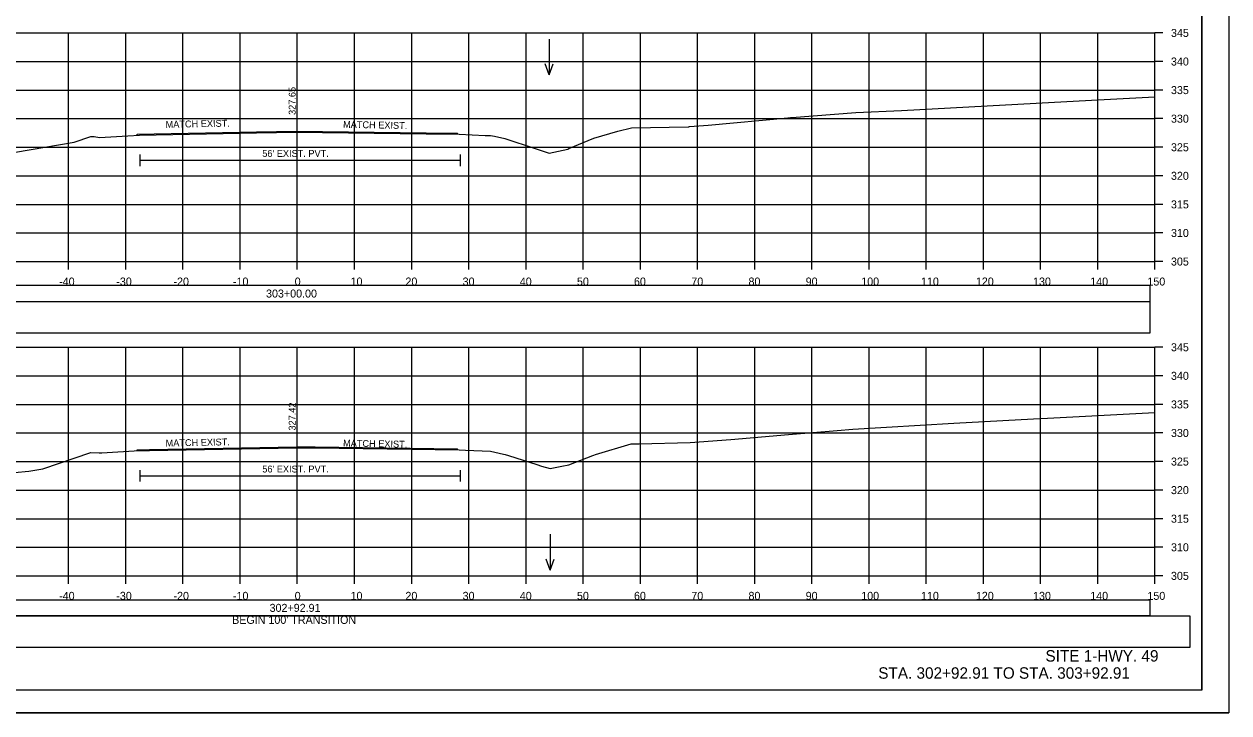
# Model space of a CAD drawing. Extents: x 1368122 to 1710785, y 373130 to 557566.
# Drawn here: x 1369307.8 to 1369518.5, y 373130.3 to 373250.9 of the extents above; entities that cross this region are included whole.
import ezdxf

# ---------------------------------------------------------------- set-up
doc = ezdxf.new("R2010")
doc.units = 0
for name, color, linetype in [('R_Alt Surface', 7, 'Continuous'), ('R_Axis', 7, 'Continuous'), ('R_Axis Annot', 7, 'Continuous'), ('R_Border', 7, 'Continuous'), ('R_Draft', 7, 'Continuous'), ('R_Exist Surface', 7, 'Continuous'), ('R_Fin Surface', 7, 'Continuous'), ('R_Grid', 7, 'Continuous'), ('R_No Plot', 7, 'Continuous'), ('R_Water', 7, 'Continuous'), ('R_Water Annot', 7, 'Continuous'), ('R_Xsect Elev', 7, 'Continuous'), ('R_Xsect Slope', 7, 'Continuous')]:
    doc.layers.add(name, color=color, linetype=linetype)

msp = doc.modelspace()

# ---------------------------------------------------------------- linework, layer by layer
for points in [[(1369206.41, 373202.3), (1369504.71, 373202.3), (1369504.71, 373205.12), (1369206.41, 373205.12)], [(1369206.41, 373196.83), (1369504.71, 373196.83), (1369504.71, 373202.25), (1369206.41, 373202.25)], [(1369206.41, 373147.36), (1369504.71, 373147.36), (1369504.71, 373150.06), (1369206.41, 373150.06)], [(1369206.41, 373141.83), (1369511.7, 373141.83), (1369511.7, 373147.25), (1369206.41, 373147.25)]]:
    msp.add_lwpolyline(points, close=True)
at = {"layer": 'R_Alt Surface'}
for points in [[(1369328, 373228.02), (1369328, 373226.02)], [(1369328, 373227.02), (1369384.02, 373227.02)], [(1369384.02, 373228.02), (1369384.02, 373226.02)], [(1369328, 373172.8), (1369328, 373170.8)], [(1369328, 373171.8), (1369384.02, 373171.8)], [(1369384.02, 373172.8), (1369384.02, 373170.8)]]:
    msp.add_lwpolyline(points, dxfattribs=at)
at = {"layer": 'R_Axis'}
for p, q in [((1369505.56, 373209.31), (1369505.56, 373249.31)), ((1369506.96, 373249.31), (1369505.56, 373249.31)), ((1369506.96, 373244.31), (1369505.56, 373244.31)), ((1369506.96, 373239.31), (1369505.56, 373239.31)), ((1369506.96, 373234.31), (1369505.56, 373234.31)), ((1369506.96, 373229.31), (1369505.56, 373229.31)), ((1369506.96, 373224.31), (1369505.56, 373224.31)), ((1369506.96, 373219.31), (1369505.56, 373219.31)), ((1369506.96, 373214.31), (1369505.56, 373214.31)), ((1369205.56, 373209.31), (1369505.56, 373209.31)), ((1369315.56, 373207.91), (1369315.56, 373209.31)), ((1369325.56, 373207.91), (1369325.56, 373209.31)), ((1369335.56, 373207.91), (1369335.56, 373209.31)), ((1369345.56, 373207.91), (1369345.56, 373209.31)), ((1369355.56, 373207.91), (1369355.56, 373209.31)), ((1369365.56, 373207.91), (1369365.56, 373209.31)), ((1369375.56, 373207.91), (1369375.56, 373209.31)), ((1369385.56, 373207.91), (1369385.56, 373209.31)), ((1369395.56, 373207.91), (1369395.56, 373209.31)), ((1369405.56, 373207.91), (1369405.56, 373209.31)), ((1369415.56, 373207.91), (1369415.56, 373209.31)), ((1369425.56, 373207.91), (1369425.56, 373209.31)), ((1369435.56, 373207.91), (1369435.56, 373209.31)), ((1369445.56, 373207.91), (1369445.56, 373209.31)), ((1369455.56, 373207.91), (1369455.56, 373209.31)), ((1369465.56, 373207.91), (1369465.56, 373209.31)), ((1369475.56, 373207.91), (1369475.56, 373209.31)), ((1369485.56, 373207.91), (1369485.56, 373209.31)), ((1369495.56, 373207.91), (1369495.56, 373209.31)), ((1369505.56, 373207.91), (1369505.56, 373209.31)), ((1369506.96, 373209.31), (1369505.56, 373209.31)), ((1369505.56, 373154.31), (1369505.56, 373194.31)), ((1369506.96, 373194.31), (1369505.56, 373194.31)), ((1369506.96, 373189.31), (1369505.56, 373189.31)), ((1369506.96, 373184.31), (1369505.56, 373184.31)), ((1369506.96, 373179.31), (1369505.56, 373179.31)), ((1369506.96, 373174.31), (1369505.56, 373174.31)), ((1369506.96, 373169.31), (1369505.56, 373169.31)), ((1369506.96, 373164.31), (1369505.56, 373164.31)), ((1369506.96, 373159.31), (1369505.56, 373159.31)), ((1369205.56, 373154.31), (1369505.56, 373154.31)), ((1369315.56, 373152.91), (1369315.56, 373154.31)), ((1369325.56, 373152.91), (1369325.56, 373154.31)), ((1369335.56, 373152.91), (1369335.56, 373154.31)), ((1369345.56, 373152.91), (1369345.56, 373154.31)), ((1369355.56, 373152.91), (1369355.56, 373154.31)), ((1369365.56, 373152.91), (1369365.56, 373154.31)), ((1369375.56, 373152.91), (1369375.56, 373154.31)), ((1369385.56, 373152.91), (1369385.56, 373154.31)), ((1369395.56, 373152.91), (1369395.56, 373154.31)), ((1369405.56, 373152.91), (1369405.56, 373154.31)), ((1369415.56, 373152.91), (1369415.56, 373154.31)), ((1369425.56, 373152.91), (1369425.56, 373154.31)), ((1369435.56, 373152.91), (1369435.56, 373154.31)), ((1369445.56, 373152.91), (1369445.56, 373154.31)), ((1369455.56, 373152.91), (1369455.56, 373154.31)), ((1369465.56, 373152.91), (1369465.56, 373154.31)), ((1369475.56, 373152.91), (1369475.56, 373154.31)), ((1369485.56, 373152.91), (1369485.56, 373154.31)), ((1369495.56, 373152.91), (1369495.56, 373154.31)), ((1369505.56, 373152.91), (1369505.56, 373154.31)), ((1369506.96, 373154.31), (1369505.56, 373154.31))]:
    msp.add_line(p, q, dxfattribs=at)
at = {"layer": 'R_Border'}
for q in [(1369513.74, 373339.77), (1369197.56, 373134.31)]:
    msp.add_line((1369513.74, 373134.31), q, dxfattribs=at)
at = {"layer": 'R_Exist Surface'}
for points in [[(1369306.26, 373228.46), (1369316.52, 373230.2), (1369319.42, 373231.19), (1369320.02, 373231.16), (1369320.97, 373231.04), (1369325.93, 373231.32), (1369327.97, 373231.45), (1369348.43, 373231.83), (1369355.43, 373231.96), (1369378.11, 373231.67), (1369383.89, 373231.59), (1369388.39, 373231.38), (1369389.36, 373231.34), (1369390.06, 373231.23), (1369391.85, 373230.85), (1369397.15, 373229.07), (1369397.31, 373229.01), (1369399.62, 373228.29), (1369399.62, 373228.29), (1369399.63, 373228.29), (1369402.85, 373228.98), (1369403.07, 373229.08), (1369407.44, 373230.91), (1369411.59, 373232.13), (1369414.03, 373232.72), (1369423.9, 373232.9), (1369424.06, 373232.9), (1369424.14, 373232.91), (1369427.41, 373233.2), (1369441.34, 373234.47), (1369441.79, 373234.49), (1369442.07, 373234.51), (1369453.24, 373235.38), (1369461.21, 373235.76), (1369484.77, 373237.04), (1369494.47, 373237.55), (1369505.56, 373238.15)], [(1369298.54, 373171.71), (1369308.62, 373172.65), (1369311.02, 373173.06), (1369319.46, 373175.92), (1369320.88, 373175.84), (1369321.1, 373175.84), (1369321.39, 373175.85), (1369327.97, 373176.23), (1369329.73, 373176.26), (1369355.41, 373176.73), (1369358.69, 373176.69), (1369383.87, 373176.37), (1369384.97, 373176.33), (1369389.37, 373176.13), (1369391.6, 373175.63), (1369391.89, 373175.56), (1369392.47, 373175.38), (1369397.45, 373173.79), (1369398.28, 373173.53), (1369399.77, 373173.07), (1369401.85, 373173.51), (1369403.02, 373173.72), (1369407.25, 373175.38), (1369407.44, 373175.44), (1369407.72, 373175.53), (1369413.94, 373177.4), (1369415.35, 373177.44), (1369424.28, 373177.62), (1369431.36, 373178.16), (1369441.47, 373179.06), (1369449.98, 373179.76), (1369452.73, 373179.99), (1369470.37, 373181.01), (1369484.29, 373181.76), (1369486.74, 373181.89), (1369505.56, 373182.92)]]:
    msp.add_lwpolyline(points, dxfattribs=at)
at = {"layer": 'R_Fin Surface'}
for p, q in [((1369327.56, 373231.43), (1369327.56, 373231.62)), ((1369383.56, 373231.59), (1369383.56, 373231.76)), ((1369327.56, 373176.21), (1369327.56, 373176.39)), ((1369383.56, 373176.38), (1369383.56, 373176.55))]:
    msp.add_line(p, q, dxfattribs=at)
for points in [[(1369327.56, 373231.62), (1369348.43, 373232), (1369355.43, 373232.13), (1369378.11, 373231.84), (1369383.56, 373231.76)], [(1369327.56, 373176.39), (1369329.73, 373176.43), (1369355.41, 373176.9), (1369358.69, 373176.86), (1369383.56, 373176.55)]]:
    msp.add_lwpolyline(points, dxfattribs=at)
at = {"layer": 'R_Grid'}
for p, q in [((1369205.56, 373249.31), (1369505.56, 373249.31)), ((1369315.56, 373209.31), (1369315.56, 373249.31)), ((1369325.56, 373209.31), (1369325.56, 373249.31)), ((1369335.56, 373209.31), (1369335.56, 373249.31)), ((1369345.56, 373209.31), (1369345.56, 373249.31)), ((1369355.56, 373209.31), (1369355.56, 373249.31)), ((1369365.56, 373209.31), (1369365.56, 373249.31)), ((1369375.56, 373209.31), (1369375.56, 373249.31)), ((1369385.56, 373209.31), (1369385.56, 373249.31)), ((1369395.56, 373209.31), (1369395.56, 373249.31)), ((1369405.56, 373209.31), (1369405.56, 373249.31)), ((1369415.56, 373209.31), (1369415.56, 373249.31)), ((1369425.56, 373209.31), (1369425.56, 373249.31)), ((1369435.56, 373209.31), (1369435.56, 373249.31)), ((1369445.56, 373209.31), (1369445.56, 373249.31)), ((1369455.56, 373209.31), (1369455.56, 373249.31)), ((1369465.56, 373209.31), (1369465.56, 373249.31)), ((1369475.56, 373209.31), (1369475.56, 373249.31)), ((1369485.56, 373209.31), (1369485.56, 373249.31)), ((1369495.56, 373209.31), (1369495.56, 373249.31)), ((1369505.56, 373209.31), (1369505.56, 373249.31)), ((1369205.56, 373244.31), (1369505.56, 373244.31)), ((1369205.56, 373239.31), (1369505.56, 373239.31)), ((1369205.56, 373234.31), (1369505.56, 373234.31)), ((1369205.56, 373229.31), (1369505.56, 373229.31)), ((1369205.56, 373224.31), (1369505.56, 373224.31)), ((1369205.56, 373219.31), (1369505.56, 373219.31)), ((1369205.56, 373214.31), (1369505.56, 373214.31)), ((1369205.56, 373209.31), (1369505.56, 373209.31)), ((1369205.56, 373194.31), (1369505.56, 373194.31)), ((1369315.56, 373154.31), (1369315.56, 373194.31)), ((1369325.56, 373154.31), (1369325.56, 373194.31)), ((1369335.56, 373154.31), (1369335.56, 373194.31)), ((1369345.56, 373154.31), (1369345.56, 373194.31)), ((1369355.56, 373154.31), (1369355.56, 373194.31)), ((1369365.56, 373154.31), (1369365.56, 373194.31)), ((1369375.56, 373154.31), (1369375.56, 373194.31)), ((1369385.56, 373154.31), (1369385.56, 373194.31)), ((1369395.56, 373154.31), (1369395.56, 373194.31)), ((1369405.56, 373154.31), (1369405.56, 373194.31)), ((1369415.56, 373154.31), (1369415.56, 373194.31)), ((1369425.56, 373154.31), (1369425.56, 373194.31)), ((1369435.56, 373154.31), (1369435.56, 373194.31)), ((1369445.56, 373154.31), (1369445.56, 373194.31)), ((1369455.56, 373154.31), (1369455.56, 373194.31)), ((1369465.56, 373154.31), (1369465.56, 373194.31)), ((1369475.56, 373154.31), (1369475.56, 373194.31)), ((1369485.56, 373154.31), (1369485.56, 373194.31)), ((1369495.56, 373154.31), (1369495.56, 373194.31)), ((1369505.56, 373154.31), (1369505.56, 373194.31)), ((1369205.56, 373189.31), (1369505.56, 373189.31)), ((1369205.56, 373184.31), (1369505.56, 373184.31)), ((1369205.56, 373179.31), (1369505.56, 373179.31)), ((1369205.56, 373174.31), (1369505.56, 373174.31)), ((1369205.56, 373169.31), (1369505.56, 373169.31)), ((1369205.56, 373164.31), (1369505.56, 373164.31)), ((1369205.56, 373159.31), (1369505.56, 373159.31)), ((1369205.56, 373154.31), (1369505.56, 373154.31))]:
    msp.add_line(p, q, dxfattribs=at)
at = {"layer": 'R_No Plot'}
msp.add_line((1369185.16, 373130.33), (1369518.49, 373130.33), dxfattribs=at)
for points in [[(1369185.15, 373343.66), (1369518.49, 373343.66), (1369518.49, 373130.33), (1369185.15, 373130.33)], [(1369431.48, 373339.77), (1369451.1, 373339.77), (1369451.1, 373329.89), (1369467.21, 373329.89), (1369490.41, 373329.89), (1369490.53, 373301.73), (1369513.74, 373301.73), (1369513.74, 373134.31), (1369197.56, 373134.31), (1369197.56, 373339.77)]]:
    msp.add_lwpolyline(points, close=True, dxfattribs=at)
at = {"layer": 'R_Water Annot'}
for p, q in [((1369399.62, 373248.24), (1369399.62, 373241.96)), ((1369399.62, 373241.96), (1369398.92, 373243.88)), ((1369399.62, 373241.96), (1369400.32, 373243.88)), ((1369399.77, 373161.6), (1369399.77, 373155.31)), ((1369399.77, 373155.31), (1369399.07, 373157.24)), ((1369399.77, 373155.31), (1369400.47, 373157.24))]:
    msp.add_line(p, q, dxfattribs=at)
at = {"layer": 'R_Xsect Elev'}
for p, q in [((1369355.56, 373231.96), (1369355.56, 373241.96)), ((1369355.56, 373176.73), (1369355.56, 373186.73))]:
    msp.add_line(p, q, dxfattribs=at)

# ---------------------------------------------------------------- texts
at = {"layer": 'R_Axis Annot'}
for s, p in [('345', (1369508.36, 373248.61)), ('340', (1369508.36, 373243.61)), ('335', (1369508.36, 373238.61)), ('330', (1369508.36, 373233.61)), ('325', (1369508.36, 373228.61)), ('320', (1369508.36, 373223.61)), ('315', (1369508.36, 373218.61)), ('310', (1369508.36, 373213.61)), ('305', (1369508.36, 373208.61)), ('-40', (1369313.9, 373205.11)), ('-30', (1369323.9, 373205.11)), ('-20', (1369333.9, 373205.11)), ('-10', (1369344.3, 373205.11)), ('0', (1369355.1, 373205.11)), ('10', (1369364.87, 373205.11)), ('20', (1369374.47, 373205.11)), ('30', (1369384.47, 373205.11)), ('40', (1369394.47, 373205.11)), ('50', (1369404.47, 373205.11)), ('60', (1369414.44, 373205.11)), ('70', (1369424.47, 373205.11)), ('80', (1369434.47, 373205.11)), ('90', (1369444.47, 373205.11)), ('100', (1369454.19, 373205.11)), ('110', (1369464.64, 373205.11)), ('120', (1369474.24, 373205.11)), ('130', (1369484.24, 373205.11)), ('140', (1369494.24, 373205.11)), ('150', (1369504.24, 373205.11)), ('303+00.00', (1369350.09, 373203.01)), ('345', (1369508.36, 373193.61)), ('340', (1369508.36, 373188.61)), ('335', (1369508.36, 373183.61)), ('330', (1369508.36, 373178.61)), ('325', (1369508.36, 373173.61)), ('320', (1369508.36, 373168.61)), ('315', (1369508.36, 373163.61)), ('310', (1369508.36, 373158.61)), ('305', (1369508.36, 373153.61)), ('-40', (1369313.9, 373150.11)), ('-30', (1369323.9, 373150.11)), ('-20', (1369333.9, 373150.11)), ('-10', (1369344.3, 373150.11)), ('0', (1369355.1, 373150.11)), ('10', (1369364.87, 373150.11)), ('20', (1369374.47, 373150.11)), ('30', (1369384.47, 373150.11)), ('40', (1369394.47, 373150.11)), ('50', (1369404.47, 373150.11)), ('60', (1369414.44, 373150.11)), ('70', (1369424.47, 373150.11)), ('80', (1369434.47, 373150.11)), ('90', (1369444.47, 373150.11)), ('100', (1369454.19, 373150.11)), ('110', (1369464.64, 373150.11)), ('120', (1369474.24, 373150.11)), ('130', (1369484.24, 373150.11)), ('140', (1369494.24, 373150.11)), ('150', (1369504.24, 373150.11)), ('302+92.91', (1369350.71, 373148.01)), ("BEGIN 100' TRANSITION", (1369344.16, 373145.91))]:
    msp.add_text(s, height=1.4, dxfattribs=at).set_placement(p)
at = {"layer": 'R_Draft'}
for s, p in [('SITE 1-HWY. 49', (1369486.41, 373139.31)), ('STA. 302+92.91 TO STA. 303+92.91', (1369457.17, 373136.31))]:
    msp.add_text(s, height=2, dxfattribs=at).set_placement(p)
at = {"layer": 'R_Water'}
for p in [(1369349.43, 373227.62), (1369349.43, 373172.4)]:
    msp.add_text("56' EXIST. PVT.", height=1.2, dxfattribs=at).set_placement(p)
at = {"layer": 'R_Xsect Elev'}
for s, p in [('327.65', (1369355.26, 373234.96)), ('327.42', (1369355.26, 373179.73))]:
    msp.add_text(s, height=1.2, rotation=90, dxfattribs=at).set_placement(p)
at = {"layer": 'R_Xsect Slope'}
for rotation, p in [(1.1458, (1369332.53, 373232.7)), (358.8542, (1369363.55, 373232.72)), (1.1458, (1369332.53, 373176.94)), (358.8542, (1369363.55, 373176.95))]:
    msp.add_text('MATCH EXIST.', height=1.2, rotation=rotation, dxfattribs=at).set_placement(p)

doc.saveas('drawing.dxf')
